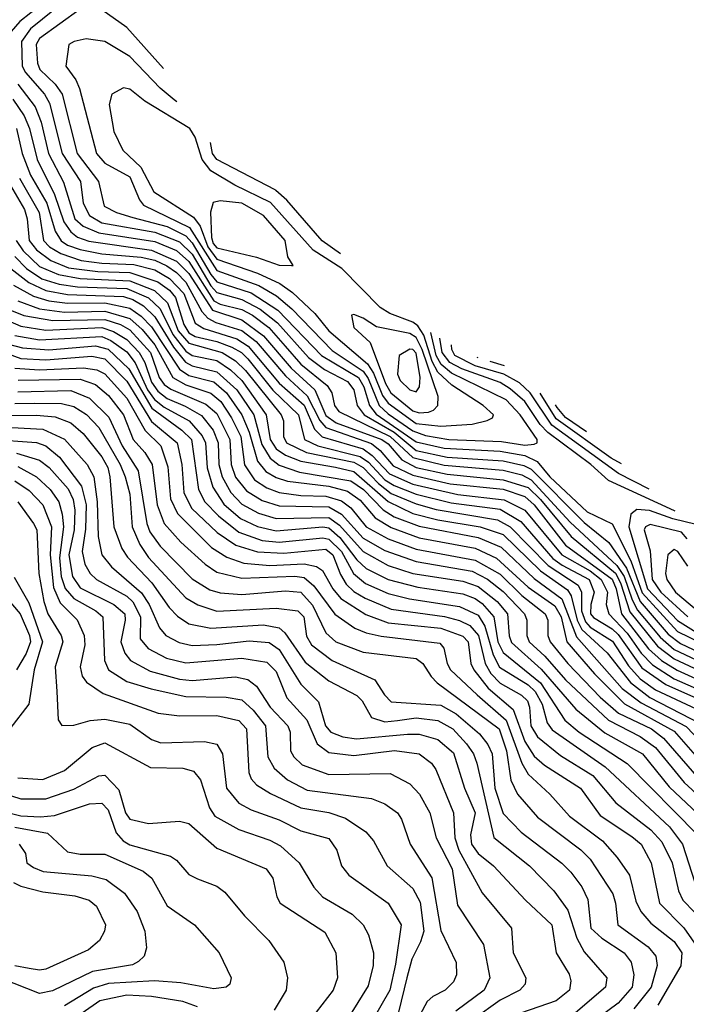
# Model space of a CAD drawing. Extents: x 501367 to 657802, y 482273 to 547541.
# Tile 637 of 656: x 618871 to 621014, y 522730 to 525895. Entities that reach past the tile are written whole.
import ezdxf

# ---------------------------------------------------------------- set-up
doc = ezdxf.new("R2010")
doc.units = 0

msp = doc.modelspace()

# ---------------------------------------------------------------- linework, layer by layer
at = {"layer": '0CON20XD'}
for points in [[(618941.7, 525945), (618871.1, 525888.9), (618815.5, 525825)], [(618982.5, 525927.5), (618906, 525865), (618876.9, 525825), (618878.4, 525745), (618889.3, 525725), (618951.1, 525655), (618966.7, 525626.7), (619007.1, 525465), (619066, 525375), (619075.2, 525304.8), (619095.8, 525265), (619135, 525241.8), (619305, 525212), (619385, 525180.3), (619425, 525140.8), (619485, 525039.4), (619505, 525017.5), (619585, 524995.8), (619644.4, 524964.4), (619700, 524920), (619798.9, 524808.9), (619850.5, 524770.5), (619925, 524731.6), (619945.3, 524705), (619955.8, 524655), (619978.7, 524625), (620075, 524568.7), (620145, 524510.5), (620245, 524488.7), (620425, 524476.6), (620491.8, 524461.8), (620515, 524449.6), (620685, 524278.5), (620764.6, 524214.6), (620821.9, 524131.9), (620865, 524025), (620955, 523919.9), (620995, 523889.7), (621176.5, 523803.5)], [(619065, 525928.2), (618935, 525834.4), (618924.4, 525815), (618927.9, 525755), (618935.8, 525735), (618985, 525687.5), (619007.4, 525655), (619055.4, 525465), (619124.8, 525375), (619142.9, 525295), (619182.5, 525275), (619235, 525259), (619345, 525230.3), (619405, 525199.9), (619425, 525177.6), (619485, 525075.8), (619505, 525052.3), (619615, 525016.8), (619701.1, 524961.1), (619841, 524815), (619959.6, 524745), (619977.3, 524715), (619995.5, 524655), (620017.3, 524627.3), (620145, 524538.4), (620235, 524517), (620415, 524507.4), (620495, 524494.1), (620534.5, 524474.5), (620574.6, 524425.4), (620695, 524313.1), (620775, 524274.8), (620835.7, 524155.7), (620872, 524052), (620985, 523928.7), (621168.9, 523838.9)], [(619333, 525738.2), (619215, 525869.6), (619135, 525926.1)], [(619376.5, 525631.3), (619367.6, 525637.6), (619323, 525675), (619225, 525777), (619145, 525825.2), (619085, 525833.5), (619046, 525825), (619028.6, 525815), (619019.1, 525745), (619051.2, 525701.2), (619063.5, 525673.5), (619118, 525465), (619145, 525433.7), (619225, 525389.7), (619255.6, 525315.6), (619269.1, 525299.1), (619417, 525227), (619505, 525088.2), (619640.1, 525040.1), (619696.9, 525006.9), (619746.2, 524965), (619875, 524831), (619975, 524764.7), (619991.6, 524741.6), (620026.9, 524655), (620055, 524628.2), (620135, 524572.8), (620175, 524558.5), (620250.8, 524545), (620419.3, 524539.3), (620495, 524527.3), (620525, 524530.6), (620534.6, 524535), (620534.8, 524545), (620480, 524625), (620435, 524673.3), (620258.9, 524758.9), (620226, 524786), (620209.4, 524815), (620192.3, 524888.8)], [(618865, 525688), (618920.9, 525615), (618939.9, 525565), (618963.8, 525465), (619012.2, 525372.2), (619048.1, 525255), (619075, 525230.8), (619125, 525209.6), (619305, 525181.4), (619375, 525152.7), (619415, 525117.2), (619495, 524991.3), (619515, 524980), (619585, 524962.8), (619619.6, 524945), (619671.4, 524905), (619724.1, 524845), (619775, 524787.3), (619859.2, 524719.2), (619874.2, 524695), (619883, 524655), (619896.7, 524635), (620061.9, 524555), (620135, 524487.2), (620235, 524463.2), (620425, 524446.3), (620485, 524432.1), (620515, 524416.1), (620640, 524280), (620790.6, 524140.6), (620814.2, 524105), (620839.5, 524029.5), (620856.9, 523996.9), (620929.6, 523909.5), (620975, 523870.5), (621155, 523785.4)], [(620225, 524588.4), (620325, 524594.5), (620373.7, 524606.3), (620391.1, 524615), (620394.5, 524625), (620361.3, 524655), (620259.9, 524719.9), (620215, 524761.8), (620196.4, 524796.4), (620170.5, 524880.5), (620150.7, 524910.7), (620135, 524922.6), (620060.6, 524950.6), (620030.1, 524970.1), (619906, 525095), (619814.2, 525154.2), (619676.9, 525306.9), (619562.5, 525362.5), (619485, 525409.1), (619457.1, 525445), (619435, 525517.5), (619417.8, 525545), (619273.2, 525633.2), (619225, 525671.3), (619205, 525675.4), (619166.9, 525655), (619158.2, 525621.8), (619173.9, 525535), (619202.8, 525475), (619260.3, 525420.3), (619301.7, 525341.7), (619429.9, 525259.9), (619450.7, 525230.7), (619475.5, 525165), (619505, 525124.7), (619635, 525080.4), (619707.2, 525047.2), (619747.8, 525017.8), (619820, 524950), (619865, 524894.9), (619988.5, 524788.5), (620008.3, 524758.3), (620037, 524687), (620055, 524661.9), (620145, 524596.9), (620225, 524588.4)], [(618849.4, 525639.4), (618885.4, 525585.4), (618902.3, 525545), (618927.5, 525445), (618983.1, 525333.1), (619012.3, 525245), (619035, 525212.9), (619056.3, 525196.3), (619092.9, 525182.8), (619295, 525154), (619375, 525118.3), (619415, 525078.6), (619490.8, 524960.8), (619585, 524930.1), (619655, 524878.6), (619743.2, 524775), (619819.8, 524705), (619855, 524622.9), (619888.8, 524598.8), (620035.4, 524545), (620055, 524531.4), (620099.5, 524479.5), (620145, 524455.1), (620245, 524433.6), (620425, 524415.7), (620505, 524390.9), (620545, 524352.7), (620643.4, 524233.4), (620786, 524116), (620802.6, 524085), (620831.9, 523991.9), (620921.4, 523881.4), (620975, 523839.8), (621135, 523765.4)], [(618861.1, 525545), (618879.3, 525465), (618906.1, 525395), (618958.1, 525305), (618984.8, 525214.8), (619003.8, 525183.8), (619025, 525169.7), (619065.6, 525155.6), (619135, 525142.6), (619261.3, 525131.3), (619305, 525121.5), (619343.8, 525103.8), (619375, 525082.5), (619405, 525051), (619456.6, 524956.6), (619475.7, 524935.7), (619501.8, 524921.8), (619585, 524896.1), (619630.9, 524860.9), (619725, 524749.6), (619795.4, 524685.4), (619836.1, 524606.1), (619855, 524583.7), (620002.1, 524532.1), (620030.1, 524510.1), (620071.2, 524461.2), (620135, 524430.6), (620255, 524403.2), (620425, 524385.5), (620495, 524361.9), (620524.3, 524335), (620625, 524206), (620775, 524096.4), (620788.3, 524065), (620805.1, 523985), (620892.7, 523872.7), (620934.6, 523834.5), (620983.9, 523803.9), (621114.2, 523745)], [(619902.6, 525142.5), (619843.7, 525183.7), (619729.7, 525315), (619694.6, 525346.1), (619692.4, 525348), (619505, 525445.5), (619491.2, 525465), (619484.8, 525500.6)], [(618833.9, 525375), (618886, 525285), (618894.9, 525255), (618900.9, 525185), (618924.8, 525154.8), (618971, 525121), (619027.7, 525097.7), (619122.5, 525085), (619225, 525082.5), (619315, 525052.7), (619352.9, 525025), (619371.6, 525001.6), (619398.4, 524915), (619415, 524888), (619435, 524877), (619505, 524860.9), (619552.6, 524842.6), (619583.8, 524825), (619604.3, 524805), (619685, 524703.6), (619767.7, 524625), (619786.3, 524545), (619829.2, 524525), (619965, 524491), (619992.1, 524472.1), (620045, 524415.8), (620075, 524397.1), (620145, 524369.7), (620257.9, 524342.1), (620415, 524320.9), (620481.7, 524281.6), (620585, 524163.3), (620615, 524140.9), (620701.1, 524095), (620717.9, 524055), (620706.7, 524015), (620706.3, 523985), (620715, 523972.7), (620775, 523936.7), (620795, 523918.2), (620871.3, 523811.3), (620947.5, 523757.5), (621065.7, 523705.7)], [(618870.3, 525385), (618933.2, 525275), (618947, 525185), (618966.7, 525165), (619003.2, 525143.2), (619068.7, 525121.3), (619135, 525111.8), (619237.6, 525107.6), (619305, 525090.8), (619352.7, 525062.7), (619398.6, 525015), (619435, 524919.1), (619462.7, 524902.7), (619569.1, 524869.1), (619605.5, 524845), (619705, 524726.4), (619785, 524656), (619818.9, 524578.9), (619843.7, 524553.7), (619975.1, 524515), (620004.4, 524494.4), (620060, 524435), (620135, 524402.2), (620278.9, 524368.9), (620428.3, 524351.7), (620495, 524318.7), (620613.2, 524175), (620705, 524123.4), (620739.8, 524095), (620760.1, 524055), (620756.7, 524015), (620764.8, 523985), (620823.2, 523923.2), (620868.6, 523858.6), (620905, 523820.6), (620975, 523776.4), (621080.3, 523730.3)], [(619745, 525104.4), (619750, 525105), (619732.9, 525132.9), (619724.2, 525185), (619655, 525265.5), (619585, 525305.6), (619515, 525312.9), (619493.2, 525306.8), (619483.8, 525276.2), (619487.6, 525195), (619493.3, 525175), (619505, 525161.6), (619631.7, 525131.7), (619705, 525106.2), (619745, 525104.4)], [(618859.1, 525185), (618882.1, 525152.1), (618935, 525101.6), (618995.9, 525075.9), (619065, 525062.7), (619225, 525055.7), (619304.7, 525024.7), (619346.1, 524985), (619380.1, 524895), (619415, 524854.8), (619521.5, 524825), (619565, 524798.5), (619597.3, 524767.3), (619711.7, 524625), (619718.6, 524605), (619718.6, 524555), (619729, 524535), (619793.4, 524503.4), (619945, 524472.6), (619975, 524455.4), (620024.2, 524404.2), (620065, 524372.1), (620145, 524338.5), (620209.5, 524320.5), (620407.1, 524287.1), (620448.1, 524265), (620570, 524140), (620666.7, 524076.7), (620677.1, 524055), (620677.4, 523995), (620689.7, 523959.7), (620705, 523942.4), (620776.7, 523896.7), (620827.6, 523817.6), (620865, 523776.1), (620915, 523740.5), (621045, 523679.6)], [(618855, 525134.1), (618892.4, 525095), (618942.1, 525062.1), (618997.8, 525045), (619056.6, 525036.6), (619215, 525031.2), (619285, 525001.1), (619322.7, 524965), (619362.9, 524882.9), (619405, 524829.6), (619425, 524815.4), (619505, 524799), (619549.1, 524769.1), (619585.2, 524735.2), (619663.2, 524625), (619676.3, 524545), (619695.4, 524515), (619725.3, 524495.3), (619775, 524475.3), (619886.1, 524456.1), (619945, 524442.5), (620055, 524345.7), (620135, 524307.9), (620215, 524286.9), (620351.1, 524265), (620425, 524239.6), (620545, 524123.1), (620632.1, 524062.1), (620643.2, 524043.2), (620662.5, 523965), (620677.6, 523935), (620759.2, 523859.2), (620833.9, 523763.9), (620896.5, 523716.5), (621060.9, 523630.9)], [(618842.2, 525095), (618900.3, 525050.3), (618954.7, 525024.7), (619025, 525011.4), (619205, 525004.6), (619235, 524995.6), (619269.1, 524975), (619305, 524939.4), (619365, 524841.9), (619404.3, 524794.3), (619425, 524781.9), (619505, 524762.9), (619569.1, 524705), (619624.1, 524625), (619649.5, 524529.5), (619675.8, 524485.8), (619705, 524462.9), (619770.9, 524440.9), (619935, 524412.7), (619975.9, 524385), (620039.1, 524319.1), (620075, 524297.2), (620155, 524267), (620345, 524230.8), (620419.1, 524199.1), (620525, 524098.2), (620613.6, 524033.6), (620660.7, 523910.7), (620807.9, 523745), (620868.6, 523698.6), (621013.1, 523623.1), (621110.6, 523520.6)], [(618851.5, 525041.5), (618915, 525006), (618965, 524990.9), (619025, 524983.1), (619145, 524984.2), (619225, 524967.9), (619261.9, 524941.9), (619295, 524907.3), (619385, 524771.7), (619415, 524751.6), (619495, 524730.4), (619535.3, 524695.3), (619584.7, 524625), (619609, 524569), (619635.8, 524475.8), (619662.7, 524442.7), (619695, 524423.1), (619731.9, 524411.9), (619865, 524395.3), (619925, 524378.8), (619965, 524350.7), (620013.7, 524293.7), (620065, 524262.3), (620155, 524229.8), (620335, 524196), (620404.2, 524164.2), (620505, 524070.6), (620590.8, 524010.8), (620611.6, 523975), (620629.8, 523895), (620718.3, 523791.7), (620815.3, 523695.3), (620975, 523607.4), (621065, 523504.5)], [(618865, 524990.6), (618935.1, 524965.1), (619015, 524954.9), (619145, 524958), (619225, 524933.9), (619265, 524898.6), (619305, 524850.2), (619363.2, 524745), (619405, 524721.4), (619485, 524694.7), (619517.3, 524667.3), (619551.8, 524615), (619581.3, 524555), (619593.5, 524463.5), (619626.1, 524416.1), (619665, 524390.5), (619705, 524375.3), (619775, 524365.7), (619855, 524363.6), (619905, 524348.2), (619935.9, 524325.9), (619985, 524264.4), (620055, 524226.3), (620145, 524193.3), (620335, 524158), (620415, 524112), (620485, 524043.8), (620560.2, 523985), (620568.7, 523965), (620569, 523915), (620576.1, 523895), (620632.9, 523825), (620736.8, 523716.8), (620796, 523666), (620901.6, 523615), (620940.3, 523585), (621054, 523455)], [(618845, 524960), (618884.5, 524944.5), (618977.9, 524927.8), (619145, 524931.4), (619195, 524914.9), (619225, 524898.1), (619291.1, 524825), (619319.2, 524745), (619335, 524722.4), (619356.9, 524706.9), (619469, 524659), (619505, 524628.5), (619546.7, 524545), (619550.7, 524465), (619565, 524424.8), (619600.4, 524380.4), (619650.2, 524349.8), (619705, 524331.9), (619865, 524328.7), (619905.4, 524305.4), (619975, 524227.9), (620045, 524189.1), (620145, 524153.3), (620325, 524122.2), (620375, 524096.4), (620425, 524056.3), (620493.4, 523985), (620500.8, 523965), (620500.8, 523915), (620508.4, 523895), (620558.7, 523848.7), (620625, 523773.1), (620763.2, 523643.2), (620865, 523590.8), (620914.9, 523554.9), (621007, 523443), (621125.2, 523335)], [(618808.2, 524938.2), (618875, 524910.2), (618955, 524896.9), (619135, 524905.8), (619172.8, 524892.8), (619215, 524866.9), (619255.3, 524825), (619273.4, 524793.4), (619295, 524729.6), (619315, 524700.3), (619345, 524677.3), (619403, 524653), (619455, 524622.8), (619492.8, 524575), (619509.3, 524535), (619510.7, 524465), (619521.8, 524425), (619549.4, 524375), (619585, 524337.8), (619638.8, 524308.8), (619695, 524291.7), (619865, 524294.4), (619899.5, 524269.5), (619975, 524185.7), (620055, 524140.7), (620135, 524114.5), (620295, 524090.5), (620345, 524072.8), (620405.4, 524025), (620438.6, 523985), (620444.2, 523914.2), (620452.3, 523892.3), (620547.5, 523807.5), (620658.3, 523678.3), (620752.1, 523602.1), (620873.4, 523535), (620958.6, 523428.6), (621125, 523272.1)], [(620155, 524630.9), (620185, 524633.2), (620200.8, 524639.2), (620215.6, 524654.4), (620216.2, 524683.8), (620164.4, 524835), (620145, 524873.4), (620125, 524885.8), (620017.4, 524907.4), (619975, 524935.4), (619945, 524947.5), (619937.5, 524945), (619945.5, 524905), (619997.8, 524857.7), (620046.7, 524725), (620063.7, 524695), (620135, 524637.3), (620155, 524630.9)], [(618855, 524879.7), (618934.2, 524865.8), (619135, 524876), (619163.7, 524863.7), (619215, 524827.6), (619242.3, 524792.3), (619282.1, 524705), (619304.1, 524674.1), (619335, 524648.8), (619415.6, 524605.6), (619457.6, 524557.6), (619468, 524535), (619474.1, 524454.1), (619492, 524392), (619527.5, 524337.5), (619581.1, 524291.1), (619635, 524266.2), (619695, 524252.3), (619845, 524264.6), (619865, 524260.9), (619900.2, 524230.2), (619955, 524158.6), (619985, 524130.5), (620055.6, 524095.6), (620150.5, 524070.5), (620295, 524049.5), (620335, 524034.7), (620358, 524018), (620394.7, 523975), (620408.3, 523895), (620425, 523860.2), (620545, 523763.1), (620623.2, 523643.2), (620669.4, 523605), (620824.1, 523504.1), (621049.8, 523275)], [(620978.2, 524315.5), (620975.9, 524315.9), (620869.1, 524365), (620763.9, 524413.9), (620707.4, 524465), (620568.2, 524568.2), (620544.1, 524594.1), (620495, 524667.8), (620448, 524708), (620415, 524728.1), (620292.3, 524772.3), (620253.2, 524793.2), (620229.1, 524825), (620221.6, 524871.4)], [(618755, 524849.4), (618875, 524806.1), (618955, 524801.4), (619103, 524813), (619145, 524804.2), (619215, 524733), (619295, 524603.1), (619377, 524535), (619392.6, 524465), (619398.7, 524375), (619423.1, 524325), (619505.9, 524245.9), (619565.9, 524205.9), (619635, 524183.9), (619719.8, 524179.8), (619855, 524193.1), (619877.1, 524175), (619901.9, 524111.9), (619920.8, 524080.8), (619945, 524057.3), (619981, 524035), (620065, 524000.5), (620236.7, 523976.8), (620285, 523964), (620317.5, 523947.5), (620346.3, 523915), (620367.4, 523825), (620385, 523793), (620415, 523761.8), (620483.7, 523723.7), (620503.1, 523705), (620509.9, 523685), (620513.8, 523625), (620535, 523590), (620609.1, 523529.1), (620713.7, 523465), (620787.3, 523377.3), (620900.3, 523290.3), (620935, 523251.6), (620968.2, 523185), (620988.8, 523095), (621003, 523065), (621077.8, 522987.8)], [(618835, 524852.2), (618879.7, 524839.7), (618965, 524833.5), (619115, 524846), (619155, 524835.9), (619222.3, 524772.3), (619295.6, 524645.6), (619392.4, 524575), (619422.7, 524545), (619445.9, 524385), (619466.3, 524345), (619509.7, 524299.7), (619575, 524247.9), (619650.7, 524220.7), (619705, 524215.1), (619845, 524229), (619865, 524224.9), (619905.2, 524185.2), (619944.5, 524114.5), (619982.9, 524082.9), (620055, 524050.5), (620123.5, 524033.5), (620285, 524008.2), (620345, 523980.3), (620365.7, 523945.7), (620393.2, 523853.2), (620413.7, 523813.7), (620505, 523757.1), (620527.5, 523735), (620550.9, 523695), (620566.1, 523635), (620582.5, 523612.5), (620752.9, 523492.9), (620960, 523300), (621001.9, 523245), (621041.5, 523121.5)], [(620145, 524698.8), (620155.8, 524714.2), (620158.8, 524745), (620145, 524823), (620135, 524834.6), (620125, 524835.6), (620090.8, 524815), (620085.3, 524755), (620093.8, 524735), (620124.8, 524705), (620145, 524698.8)], [(620893.9, 524385.4), (620795.6, 524435.6), (620581.8, 524591.8), (620511.4, 524695), (620477.4, 524727.4), (620427, 524755), (620335, 524782.6), (620269.3, 524815), (620259.9, 524835), (620259.4, 524849.2)], [(620345.2, 524807.9), (620341.8, 524809.5)], [(620429.6, 524782.1), (620382.9, 524796.3)], [(618855, 524774.7), (618935, 524769.1), (619075.6, 524775.6), (619118.9, 524768.9), (619145, 524756.1), (619215, 524678.3), (619273.9, 524573.9), (619324.2, 524525), (619347.1, 524457.1), (619355.6, 524355), (619377.9, 524307.9), (619488, 524198), (619537.3, 524167.3), (619591.7, 524148.3), (619675, 524140.1), (619785, 524145.3), (619825, 524137.2), (619844.3, 524124.3), (619877.4, 524065), (619903.8, 524033.8), (619983.3, 523983.3), (620055, 523955.8), (620225, 523938.5), (620295, 523913.5), (620312.2, 523895), (620321.2, 523825), (620330.5, 523805), (620376.5, 523746.5), (620457.6, 523677.6), (620495, 523574.4), (620525, 523527.9), (620558, 523498), (620673.6, 523425), (620736.7, 523336.7), (620838.7, 523268.7), (620868.7, 523245), (620900.7, 523185), (620927.4, 523055), (621005.9, 522975.9), (621054.8, 522905)], [(618866.5, 524736.5), (619065, 524739.5), (619115, 524722.4), (619156.5, 524686.5), (619205.1, 524625.1), (619235.5, 524545.5), (619273.1, 524503.1), (619296.4, 524465), (619312.9, 524335), (619335.3, 524275.3), (619389.2, 524215), (619467, 524145), (619505, 524119), (619585, 524099.7), (619755.7, 524105.7), (619785, 524101.6), (619816, 524075), (619883.5, 523983.5), (619948.8, 523938.8), (619985, 523923.4), (620033, 523913), (620221.1, 523891.1), (620234.4, 523874.4), (620245.2, 523825), (620256, 523805), (620341.9, 523725), (620435, 523643.7), (620485, 523504.7), (620505, 523469.1), (620575.1, 523405.1), (620637.9, 523335), (620744.7, 523255), (620792, 523202), (620830.7, 523145), (620851.4, 523061.4), (620867.9, 523027.9), (620900.1, 522990.1), (620975, 522931.2), (620999, 522895), (620996.1, 522853.9), (620922.5, 522727.5)], [(618865, 524698.9), (619035, 524702.7), (619095, 524678.7), (619157.3, 524617.3), (619200.1, 524525), (619252.1, 524445), (619279.9, 524275), (619289, 524249), (619322.5, 524202.5), (619425, 524097.7), (619482.5, 524062.5), (619515, 524053), (619585, 524047.3), (619725, 524058.4), (619775, 524055.1), (619812.6, 524012.6), (619855, 523924.2), (619887.1, 523895), (619975, 523861.4), (620145, 523841.2), (620166.5, 523825), (620193.7, 523783.7), (620212.8, 523762.8), (620412, 523615), (620436.3, 523545), (620449.9, 523449.9), (620470.7, 523405), (620535, 523331.4), (620675, 523226.1), (620705, 523196.4), (620777.1, 523085), (620786.2, 523055), (620793.7, 522985), (620891.1, 522915), (620916.3, 522885), (620919.8, 522855), (620900.6, 522785), (620845.2, 522715)], [(620805, 524467.6), (620772.8, 524485), (620595, 524612), (620543.9, 524694.7)], [(618855, 524661), (618917.5, 524662.5), (619005, 524660.8), (619045, 524651.4), (619085.7, 524625.7), (619125, 524583.6), (619194.2, 524465), (619210.4, 524425), (619225, 524369.2), (619232.8, 524265), (619257.4, 524207.4), (619285, 524165.9), (619405, 524036), (619443.3, 524013.4), (619505, 523993.4), (619695, 524003.5), (619765, 523994.8), (619784.4, 523975), (619792.8, 523912.8), (619809.4, 523885), (619875, 523835.5), (620012.3, 523772.3), (620043.3, 523725), (620065, 523701.6), (620225, 523691.8), (620273.8, 523663.8), (620349.1, 523599.1), (620375.3, 523565.3), (620389.7, 523535), (620398.6, 523425), (620425, 523343.5), (620483.1, 523283.1), (620613.8, 523183.8), (620642.2, 523155), (620677.7, 523107.7), (620697, 523067), (620707.3, 522975), (620742.4, 522942.4), (620813.8, 522895), (620836.5, 522865), (620845.5, 522825), (620839.5, 522785), (620795, 522733.8), (620686.6, 522653.4)], [(620693.2, 524570.3), (620625.8, 524615.8), (620598.2, 524648.2), (620593.4, 524657.2)], [(618842.1, 524622.1), (618925, 524623.2), (618985, 524617.8), (619035, 524598.5), (619075, 524564.8), (619135, 524489.6), (619153.9, 524455), (619161.1, 524425), (619173.5, 524265), (619198.8, 524195), (619217.6, 524167.6), (619296.1, 524085), (619351, 524005), (619377.7, 523977.7), (619415, 523953.1), (619485, 523939.4), (619655, 523949.5), (619705, 523939.7), (619723.5, 523923.5), (619789.1, 523829.1), (619865, 523769.4), (619955, 523722.3), (619972.2, 523705), (620002, 523652), (620045, 523637.6), (620085, 523641.9), (620145, 523650.5), (620215, 523641.7), (620263.6, 523615), (620307.3, 523567.3), (620329.2, 523535), (620340.3, 523505), (620395.5, 523265.5), (620510, 523175), (620588.4, 523095), (620632.9, 523032.9), (620662.3, 522942.3), (620685, 522898), (620758.2, 522815), (620753.8, 522785), (620657.3, 522702.7)], [(618805, 524585.7), (618945, 524578.3), (619015, 524546.5), (619087.5, 524465), (619108.8, 524425), (619120.4, 524345), (619123.5, 524233.5), (619134.8, 524175), (619166.2, 524136.2), (619263, 524053), (619287, 524015), (619320.1, 523940.1), (619341.2, 523915), (619383.1, 523893.1), (619425, 523883.7), (619505, 523885.9), (619608.3, 523898.3), (619673, 523893), (619705, 523869.8), (619775, 523758.9), (619832, 523702), (619854.3, 523625), (619870.6, 523605), (619910.1, 523590.1), (619953.1, 523583.1), (620117.7, 523597.7), (620155, 523598.2), (620215, 523581.2), (620265, 523538.2), (620301.2, 523425), (620335.1, 523345), (620319.6, 523275), (620323.8, 523245), (620344.8, 523215), (620394.2, 523175), (620496.6, 523065), (620581.7, 522985), (620595.3, 522895), (620637.2, 522827.2), (620643.1, 522805), (620638.1, 522775), (620595, 522740.8), (620425, 522682.4)], [(618775, 524546), (618925, 524535.4), (618955, 524525.1), (618998.6, 524488.6), (619069.5, 524395), (619084.2, 524335), (619083, 524257), (619071.9, 524185), (619080.5, 524145), (619097.7, 524115), (619117.5, 524095), (619215, 524041.9), (619235, 524023.9), (619259.2, 523975), (619258.5, 523905), (619283.4, 523873.4), (619342.8, 523842.8), (619405, 523828), (619585, 523842.3), (619665, 523829.1), (619695, 523799.1), (619729.4, 523715), (619793.8, 523643.8), (619827.4, 523567.4), (619865, 523539), (619945, 523529.1), (620075.4, 523545.4), (620155, 523534.8), (620194.6, 523505), (620208.9, 523485), (620265.6, 523345), (620269.4, 523265), (620282.8, 523225), (620357.8, 523087.8), (620452, 522975), (620456.9, 522895), (620498.2, 522815), (620495.5, 522795), (620478.8, 522775), (620415, 522742.6), (620328.9, 522681.1)], [(618861.1, 524501.1), (618935, 524478.8), (618965.2, 524455), (619026.4, 524386.4), (619042.8, 524352.8), (619048.1, 524318.1), (619046.5, 524255), (619029.2, 524175), (619040.5, 524105), (619065, 524068.5), (619173.4, 524015), (619208.5, 523985), (619210.3, 523965), (619196.4, 523895), (619208.9, 523858.9), (619226.9, 523835), (619290.6, 523800.6), (619385, 523774.9), (619425, 523771), (619565, 523782.9), (619603.8, 523773.8), (619632, 523752), (619675.8, 523685), (619733, 523625), (619740.2, 523605), (619741.6, 523545), (619752.4, 523525), (619779.1, 523499.1), (619865, 523468), (620061.5, 523471.5), (620125, 523438.4), (620155.7, 523405), (620189.2, 523345), (620210, 523265), (620260.7, 523165), (620278.6, 523048.6), (620361.6, 522921.6), (620382, 522815), (620363.5, 522775), (620272.5, 522707.5)], [(618865, 524458.7), (618925, 524425.5), (618968.9, 524385), (618996.6, 524345), (619008, 524305), (619011.8, 524265), (618998.7, 524165), (619004.3, 524105), (619016.6, 524066.6), (619044.7, 524034.7), (619115.7, 523995), (619138, 523975), (619144, 523835), (619156.7, 523805), (619215, 523767.1), (619293.7, 523743.7), (619405, 523719.4), (619535, 523717.1), (619585, 523708.4), (619621.8, 523675), (619660.6, 523625), (619669.1, 523525), (619689.2, 523489.2), (619731.5, 523451.5), (619795, 523418.2), (620001.4, 523391.4), (620045, 523374.7), (620085.4, 523345), (620098, 523325), (620125.8, 523245), (620196.2, 523136.2), (620225, 522966.9), (620274, 522864), (620275.4, 522825), (620265, 522801.9), (620238.2, 522775), (620199.2, 522755), (620180.8, 522739.3), (620156.9, 522695)], [(618855, 524412.6), (618901.6, 524381.6), (618945, 524335.7), (618973.6, 524265), (618968.6, 524175), (618979.4, 524069.4), (619000.8, 524020.8), (619055.4, 523965.4), (619078.4, 523915), (619080.3, 523885), (619065.6, 523815), (619071.6, 523785), (619085.3, 523765), (619138.9, 523728.9), (619315.9, 523665.9), (619385, 523656.6), (619505, 523658.7), (619575, 523642.3), (619600.4, 523615), (619607.5, 523475), (619614.7, 523455), (619632.7, 523435), (619677.1, 523407.2), (619775, 523361.1), (619865, 523346.7), (619918.4, 523328.4), (619983.8, 523283.8), (620008.7, 523255), (620052.2, 523175), (620135, 523101.8), (620158.4, 523058.4), (620169.7, 522965), (620159.8, 522930.2), (620131.5, 522875), (620114.9, 522814.9), (620088.4, 522705)], [(618864.8, 524345), (618915.2, 524275), (618925.6, 524255), (618932.1, 524115), (618948.8, 524025), (618961.7, 523985), (619004.1, 523915), (619010, 523895), (618985.2, 523815), (618990.5, 523735), (618994.1, 523644.1), (619006, 523626), (619045, 523627.5), (619097.6, 523642.4), (619145, 523646.8), (619225, 523630.4), (619295, 523580.5), (619325, 523570.2), (619464.7, 523574.7), (619505, 523566.1), (619522.6, 523535), (619536, 523425), (619575, 523376.2), (619614.6, 523354.6), (619705, 523323), (619775, 523287.2), (619865, 523262.8), (619890.7, 523225), (619905.4, 523175), (619929.2, 523145), (620055.4, 523055), (620096.9, 522985), (620078.8, 522858.8), (620061, 522775), (620007.7, 522682.3)], [(621045.8, 524272.2), (620970.2, 524290.2), (620895, 524316.7), (620855, 524320.4), (620835.1, 524304.9), (620828.7, 524265), (620889.1, 524065), (620985, 523963.4), (621045, 523926.5)], [(621016.6, 524226.6), (620997.9, 524248), (620898, 524272), (620882.5, 524265), (620877.9, 524255), (620897.2, 524187.2), (620904.4, 524095), (620932.2, 524055), (621018.7, 523975)], [(621018.2, 524138.2), (620987, 524185), (620975, 524192.1), (620954, 524175), (620946.6, 524115), (620950.8, 524095), (620978.7, 524055), (621073.5, 523975)], [(618853.3, 524103.3), (618900.1, 524020.1), (618944.7, 523895), (618917.5, 523805), (618900.2, 523695), (618838.8, 523615)], [(618823, 524043), (618872.5, 523985), (618902.9, 523915), (618906, 523895), (618892.2, 523857.8), (618861.1, 523805)], [(618865, 523458), (618945, 523452.5), (619015, 523481.6), (619104.4, 523555.6), (619145, 523569.8), (619291.3, 523491.3), (619395, 523488.6), (619429.3, 523479.3), (619451.8, 523451.8), (619481.5, 523361.5), (619498.6, 523335), (619575, 523291.2), (619675, 523257.7), (619709.7, 523239.7), (619769.4, 523185), (619816.4, 523106.4), (619843.8, 523075), (619939.3, 523019.3), (619975.3, 522985), (619992.6, 522952.6), (620008.1, 522895), (620007.2, 522855), (619990.8, 522789.2), (619939, 522705)], [(618845, 523399.6), (618875, 523390.7), (618955, 523390.6), (619045, 523421.4), (619125, 523464.2), (619145, 523466), (619189.6, 523419.6), (619211.3, 523345), (619225, 523325.2), (619285, 523311.4), (619385, 523318), (619415, 523311.2), (619505, 523231.6), (619663.3, 523165), (619684.6, 523135), (619697.5, 523075), (619708.5, 523055), (619851.5, 522961.5), (619887.3, 522895), (619892.5, 522815), (619878.8, 522775), (619823.9, 522705)], [(618845, 523343), (618875, 523335.8), (618937.9, 523332.1), (618983.1, 523336.9), (619095, 523373.7), (619135, 523376.9), (619155, 523355.3), (619181.4, 523281.4), (619203.2, 523255), (619225, 523242.8), (619355.6, 523205.6), (619375, 523193.1), (619415, 523146.9), (619442.8, 523132.7), (619505, 523109.1), (619530.8, 523090.8), (619593.9, 523013.9), (619672.1, 522935), (619720.4, 522865), (619732.1, 522815), (619727.5, 522775), (619689.2, 522710.9)], [(618855, 523298.8), (618960.1, 523280.1), (619025, 523220), (619065, 523211.9), (619145, 523212.8), (619268, 523158), (619295.3, 523135), (619345, 523046.5), (619433.3, 522985), (619512.2, 522895), (619550.8, 522815), (619546, 522795), (619535, 522784.5), (619495, 522779.3), (619388.5, 522798.5), (619304.8, 522804.8), (619156.5, 522796.5), (619108.6, 522781.4), (619015, 522724.8)], [(618868.8, 523245), (618889.5, 523215), (618894.4, 523185), (618915, 523169.7), (618946.5, 523156.5), (619103.2, 523143.2), (619149.2, 523130.8), (619207.5, 523087.5), (619248.5, 523028.5), (619272.9, 522965), (619278.7, 522911.3), (619270.7, 522885), (619253.1, 522866.9), (619233.1, 522856.9), (619105, 522835.4), (618976.7, 522773.3), (618935, 522764.5), (618695, 522859)], [(618851.2, 523121.2), (618875, 523109.4), (618945, 523091.7), (619048.1, 523078.1), (619094.4, 523065), (619117.5, 523045), (619146.4, 522985), (619143.6, 522965), (619127.8, 522935), (619091.9, 522905), (618955, 522843.1), (618935, 522839.8), (618901.2, 522845), (618855, 522853.2)], [(619442.1, 522722.1), (619395, 522738.6), (619295, 522754.5), (619215, 522759), (619128.9, 522741.1), (619015, 522662.1)]]:
    msp.add_lwpolyline(points, dxfattribs=at)

doc.saveas('drawing.dxf')
